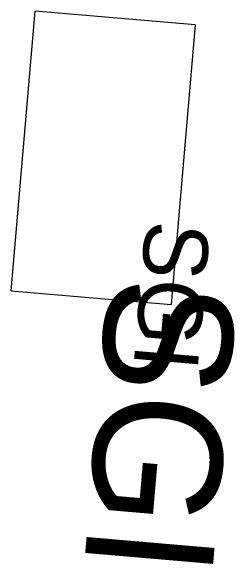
# Model space of a CAD drawing. Extents: x 1363693 to 1365209, y 422201 to 424153.
# Drawn here: x 1364302.83 to 1364305.63, y 423615.6 to 423622.5 of the extents above; entities that cross this region are included whole.
import ezdxf

# ---------------------------------------------------------------- set-up
doc = ezdxf.new("R2010")
doc.units = 0
doc.layers.add('DR_X_Cells', color=7, linetype='Continuous')
doc.layers.add('DR_X_Text', color=7, linetype='Continuous')

msp = doc.modelspace()

# ---------------------------------------------------------------- linework, layer by layer
at = {"layer": 'DR_X_Cells'}
for p, q in [((1364302.8264, 423619.0099), (1364303.1264, 423622.497)), ((1364302.8264, 423619.0099), (1364303.1264, 423622.497)), ((1364305.119, 423622.3256), (1364303.1264, 423622.497)), ((1364305.119, 423622.3256), (1364303.1264, 423622.497)), ((1364305.119, 423622.3256), (1364304.819, 423618.8384)), ((1364305.119, 423622.3256), (1364304.819, 423618.8384)), ((1364302.8264, 423619.0099), (1364304.819, 423618.8384)), ((1364302.8264, 423619.0099), (1364304.819, 423618.8384))]:
    msp.add_line(p, q, dxfattribs=at)

# ---------------------------------------------------------------- texts
at = {"layer": 'DR_X_Text'}
for height, p in [(0.8, (1364304.5088, 423619.8996)), (1.6, (1364304.0486, 423619.2171))]:
    msp.add_text('SGI', height=height, rotation=265.08283, dxfattribs=at).set_placement(p)

doc.saveas('drawing.dxf')
